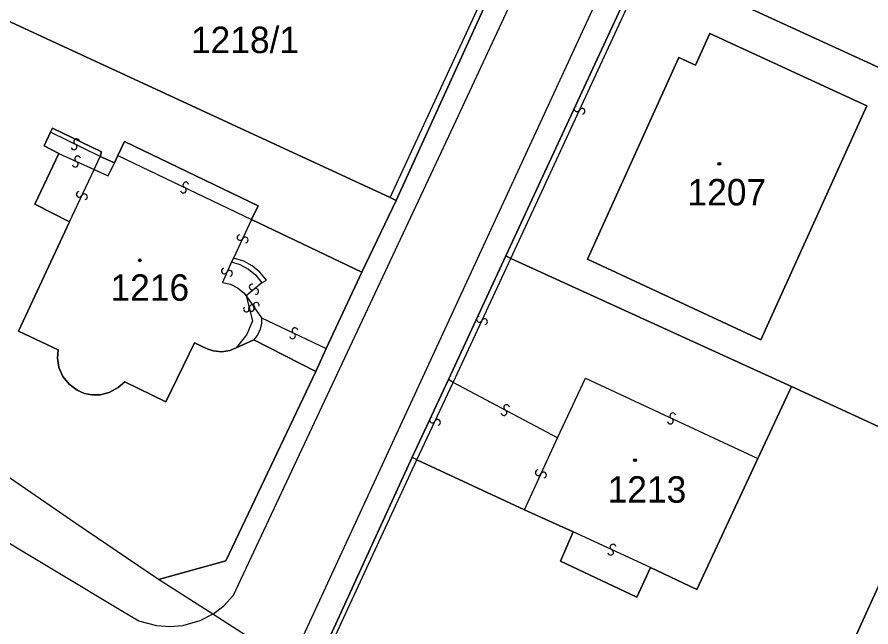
# Model space of a CAD drawing. Extents: x -600309 to -598967, y -1161267 to -1160292.
# Drawn here: x -600137.8 to -600082.9, y -1160510.1 to -1160470.9 of the extents above; entities that cross this region are included whole.
import ezdxf

# ---------------------------------------------------------------- set-up
doc = ezdxf.new("R2010")
doc.units = 0
for name, color, linetype in [('Level 1', 7, 'Continuous'), ('Level 13', 7, 'Continuous'), ('Level 3', 7, 'Continuous'), ('Level 4', 7, 'Continuous'), ('Level 5', 7, 'Continuous'), ('Level 60', 7, 'Continuous'), ('Vrstva 60', 7, 'Continuous')]:
    doc.layers.add(name, color=color, linetype=linetype)

msp = doc.modelspace()

# ---------------------------------------------------------------- linework, layer by layer
at = {"layer": 'Level 1'}
for points in [[(-600100.14, -1160453.61), (-600113.39, -1160482.74)], [(-600106.35, -1160486.3), (-600097.53, -1160467.3)], [(-600069.78, -1160479.95), (-600097.2, -1160467.38)], [(-600140.73, -1160470.09), (-600113.79, -1160482.54)], [(-600083.13, -1160476.64), (-600089.95, -1160491.7), (-600101.09, -1160486.5), (-600095.22, -1160473.54), (-600094.16, -1160474.04), (-600093.24, -1160472.01), (-600083.13, -1160476.64)], [(-600135.08, -1160479.72), (-600136.03, -1160479.23), (-600135.62, -1160478.34)], [(-600135.62, -1160478.34), (-600135.5, -1160478.08), (-600132.33, -1160479.61), (-600132.42, -1160479.9)], [(-600131.3, -1160479.84), (-600130.87, -1160478.95), (-600122.27, -1160483.07), (-600122.69, -1160483.95)], [(-600134.4, -1160484.1), (-600136.62, -1160482.98), (-600135.08, -1160479.72)], [(-600132.42, -1160479.9), (-600131.5, -1160480.31)], [(-600131.5, -1160480.31), (-600131.3, -1160479.84)], [(-600113.39, -1160482.74), (-600115.6, -1160487.34)], [(-600113.79, -1160482.54), (-600113.39, -1160482.74)], [(-600122.69, -1160483.95), (-600115.6, -1160487.34)], [(-600123.69, -1160492.21), (-600124.08, -1160492.38), (-600124.61, -1160492.46), (-600125.17, -1160492.4), (-600125.54, -1160492.27), (-600126.37, -1160491.89), (-600128.21, -1160495.68), (-600130.85, -1160494.38), (-600131.26, -1160494.76), (-600131.85, -1160495.08), (-600132.43, -1160495.22), (-600132.96, -1160495.22), (-600133.43, -1160495.13), (-600133.9, -1160494.93), (-600134.42, -1160494.54), (-600134.82, -1160494.05), (-600135.08, -1160493.46), (-600135.17, -1160492.87), (-600135.13, -1160492.34), (-600137.68, -1160491.13), (-600134.4, -1160484.1)], [(-600110.04, -1160494.24), (-600106.35, -1160486.3)], [(-600106.02, -1160486.46), (-600106.35, -1160486.3)], [(-600087.98, -1160494.7), (-600106.02, -1160486.46)], [(-600115.6, -1160487.34), (-600117.89, -1160492.25)], [(-600128.67, -1160507.09), (-600134, -1160503.49), (-600138.53, -1160500.36), (-600143.56, -1160496.81), (-600150.37, -1160491.77)], [(-600122.55, -1160491.7), (-600123.69, -1160492.21)], [(-600118.57, -1160493.73), (-600122.55, -1160491.7)], [(-600117.89, -1160492.25), (-600118.57, -1160493.73)], [(-600118.57, -1160493.73), (-600124.35, -1160505.9), (-600128.67, -1160507.09)], [(-600112.36, -1160499.24), (-600110.04, -1160494.24)], [(-600090.15, -1160499.32), (-600087.98, -1160494.7)], [(-600078.52, -1160499.04), (-600087.98, -1160494.7)], [(-600112.36, -1160499.24), (-600118.46, -1160512.51), (-600118.5, -1160512.75), (-600118.51, -1160512.98), (-600118.47, -1160513.2), (-600118.4, -1160513.42), (-600118.26, -1160513.68), (-600118.07, -1160513.9)], [(-600112.36, -1160499.24), (-600112.06, -1160499.4)], [(-600097.04, -1160506.33), (-600094.06, -1160507.75), (-600090.15, -1160499.32)], [(-600092.46, -1160529.65), (-600078.52, -1160499.04)], [(-600112.06, -1160499.4), (-600105.15, -1160502.62)], [(-600105.15, -1160502.62), (-600102.02, -1160504.04)], [(-600102.02, -1160504.04), (-600102.84, -1160505.92), (-600097.93, -1160508.23), (-600097.04, -1160506.33)], [(-600125.19, -1160509.33), (-600128.67, -1160507.09)], [(-600120.19, -1160512.54), (-600125.19, -1160509.33)]]:
    msp.add_lwpolyline(points, dxfattribs=at)
at = {"layer": 'Level 13'}
for centre, start, end in [((-600101.777, -1160476.841), 102.5633, 334.6613), ((-600101.443, -1160476.998), 282.3489, 154.9389), ((-600133.939, -1160478.955), 11.169, 243.759), ((-600134.102, -1160479.285), 191.3835, 63.4815), ((-600133.873, -1160480.062), 13.1765, 245.2745), ((-600134.026, -1160480.398), 192.962, 65.552), ((-600126.919, -1160481.734), 11.8552, 243.9532), ((-600133.766, -1160482.34), 102.0486, 334.1466), ((-600133.434, -1160482.499), 281.8341, 154.4241), ((-600127.08, -1160482.066), 191.6407, 64.2307), ((-600123.436, -1160485.112), 102.1792, 334.7692), ((-600123.104, -1160485.269), 282.3936, 154.4916), ((-600124.448, -1160487.265), 103.2358, 335.8258), ((-600124.112, -1160487.416), 283.4502, 155.5482), ((-600122.656, -1160488.297), 76.571, 309.161), ((-600122.424, -1160488.584), 256.7855, 128.8835), ((-600122.661, -1160489.627), 321.2424, 193.3404), ((-600122.397, -1160489.467), 341.9839, 214.0819), ((-600123.019, -1160489.713), 141.028, 13.618), ((-600122.702, -1160489.674), 161.7694, 34.3594), ((-600108.047, -1160490.371), 102.4384, 334.5364), ((-600107.713, -1160490.528), 282.224, 154.814), ((-600119.9, -1160491.104), 12.0857, 244.1836), ((-600120.059, -1160491.436), 191.8712, 64.4612), ((-600106.293, -1160496.048), 9.2414, 241.8314), ((-600106.468, -1160496.372), 189.4558, 61.5538), ((-600095.611, -1160496.574), 12.4012, 244.4991), ((-600111.066, -1160496.84), 102.2106, 334.3086), ((-600110.734, -1160496.999), 281.9961, 154.5861), ((-600095.768, -1160496.907), 192.1867, 64.7767), ((-600104.257, -1160500.232), 102.7705, 334.8685), ((-600103.923, -1160500.387), 282.556, 155.146), ((-600099.452, -1160505.013), 12.4634, 245.0534), ((-600099.609, -1160505.347), 192.6779, 64.7759)]:
    msp.add_arc(centre, 0.184, start, end, dxfattribs=at)
at = {"layer": 'Level 3'}
for points in [[(-600125.19, -1160509.33), (-600124.47, -1160508.8), (-600123.86, -1160508.11), (-600109.68, -1160477.91), (-600096.82, -1160450.26), (-600074.94, -1160403), (-600061.88, -1160376.37), (-600052.36, -1160359.27)], [(-600125.19, -1160509.33), (-600126.01, -1160509.76), (-600127.13, -1160510.07), (-600127.94, -1160510.13), (-600128.79, -1160510.07), (-600129.93, -1160509.77), (-600130.99, -1160509.15), (-600139.71, -1160503.93), (-600147.26, -1160498.02), (-600154.8, -1160492.15), (-600161.97, -1160486.6), (-600165.04, -1160483.54), (-600170.09, -1160478.96), (-600176.09, -1160473.27), (-600190.99, -1160459.57), (-600204.18, -1160445.56), (-600212.67, -1160438.18), (-600221.71, -1160429.76), (-600228.39, -1160423.74), (-600246.35, -1160408.54), (-600258.81, -1160398.41), (-600274.98, -1160385.83), (-600308.541, -1160359.925)], [(-600048.26, -1160362.83), (-600048.91, -1160363.35), (-600049.47, -1160364), (-600049.93, -1160364.77), (-600057.69, -1160378.67), (-600063.2, -1160389.22), (-600076.75, -1160418.43), (-600120.01, -1160512.12), (-600120.19, -1160512.54)], [(-600113.79, -1160482.54), (-600102.31, -1160457.79)], [(-600106.02, -1160486.46), (-600097.2, -1160467.38)], [(-600132.42, -1160479.9), (-600135.62, -1160478.34)], [(-600135.08, -1160479.72), (-600132.81, -1160480.74)], [(-600132.81, -1160480.74), (-600132.42, -1160479.9)], [(-600131.3, -1160479.84), (-600122.69, -1160483.95)], [(-600132.81, -1160480.74), (-600131.91, -1160481.15), (-600131.5, -1160480.31)], [(-600134.4, -1160484.1), (-600132.81, -1160480.74)], [(-600122.69, -1160483.95), (-600123.85, -1160486.44)], [(-600123.98, -1160486.67), (-600124.57, -1160488), (-600124.04, -1160488.11), (-600123.59, -1160488.34), (-600123.2, -1160488.66), (-600123.04, -1160488.86)], [(-600123.85, -1160486.44), (-600123.98, -1160486.67)], [(-600123.98, -1160486.67), (-600123.44, -1160486.84), (-600122.88, -1160487.15), (-600122.44, -1160487.51), (-600122.03, -1160488.03)], [(-600122.03, -1160488.03), (-600121.73, -1160487.85), (-600122.16, -1160487.34), (-600122.66, -1160486.93), (-600123.18, -1160486.64), (-600123.85, -1160486.44)], [(-600109.73, -1160494.44), (-600106.02, -1160486.46)], [(-600122.03, -1160488.03), (-600123.04, -1160488.86)], [(-600123.04, -1160488.86), (-600122.64, -1160490.48), (-600123, -1160491.34), (-600123.69, -1160492.21)], [(-600123.04, -1160488.86), (-600122.06, -1160490.28)], [(-600122.06, -1160490.28), (-600122.05, -1160490.63), (-600122.14, -1160491.01), (-600122.28, -1160491.34), (-600122.55, -1160491.7)], [(-600122.06, -1160490.28), (-600117.89, -1160492.25)], [(-600109.73, -1160494.44), (-600110.04, -1160494.24)], [(-600103.03, -1160497.99), (-600101.23, -1160494.16), (-600090.15, -1160499.32)], [(-600112.06, -1160499.4), (-600109.73, -1160494.44)], [(-600103.03, -1160497.99), (-600109.73, -1160494.44)], [(-600105.15, -1160502.62), (-600103.03, -1160497.99)], [(-600092.46, -1160529.65), (-600117.72, -1160513.84), (-600117.86, -1160513.67), (-600117.99, -1160513.45), (-600118.08, -1160513.2), (-600118.14, -1160512.93), (-600118.13, -1160512.61), (-600118.11, -1160512.46), (-600112.06, -1160499.4)], [(-600097.04, -1160506.33), (-600102.02, -1160504.04)]]:
    msp.add_lwpolyline(points, dxfattribs=at)
at = {"layer": 'Level 5'}
for centre, radius in [((-600092.62, -1160480.38), 0.09), ((-600092.62, -1160480.38), 0.0521), ((-600129.88, -1160486.58), 0.09), ((-600129.88, -1160486.58), 0.0521), ((-600098.04, -1160499.42), 0.09), ((-600098.04, -1160499.42), 0.0521)]:
    msp.add_circle(centre, radius, dxfattribs=at)
at = {"layer": 'Level 60'}
for points in [[(-600062.24, -1160391.06), (-600071.2, -1160410.1), (-600072.61, -1160413.33), (-600077.89, -1160424.81), (-600079.93, -1160429.23), (-600081.08, -1160431.67), (-600082.04, -1160433.68), (-600088.87, -1160448.11), (-600097.53, -1160467.3), (-600106.35, -1160486.3), (-600110.04, -1160494.24), (-600112.36, -1160499.24), (-600118.46, -1160512.51)], [(-600120.19, -1160512.54), (-600125.19, -1160509.33), (-600128.67, -1160507.09), (-600124.35, -1160505.9), (-600118.57, -1160493.73), (-600117.89, -1160492.25), (-600115.6, -1160487.34), (-600113.39, -1160482.74), (-600100.14, -1160453.61), (-600097.24, -1160447.8), (-600091.32, -1160435.02), (-600089.16, -1160430.27), (-600079.56, -1160409.29), (-600076.23, -1160402.09)], [(-600140.73, -1160470.09), (-600113.79, -1160482.54), (-600113.39, -1160482.74), (-600115.6, -1160487.34), (-600122.69, -1160483.95), (-600122.27, -1160483.07), (-600130.87, -1160478.95), (-600131.3, -1160479.84), (-600131.5, -1160480.31), (-600132.42, -1160479.9), (-600132.33, -1160479.61), (-600135.5, -1160478.08), (-600135.62, -1160478.34), (-600136.03, -1160479.23), (-600135.08, -1160479.72), (-600136.62, -1160482.98), (-600134.4, -1160484.1), (-600137.68, -1160491.13), (-600135.13, -1160492.34), (-600135.17, -1160492.87), (-600135.08, -1160493.46), (-600134.82, -1160494.05), (-600134.42, -1160494.54), (-600133.9, -1160494.93), (-600133.43, -1160495.13), (-600132.96, -1160495.22), (-600132.43, -1160495.22), (-600131.85, -1160495.08), (-600131.26, -1160494.76), (-600130.85, -1160494.38), (-600128.21, -1160495.68), (-600126.37, -1160491.89), (-600125.54, -1160492.27), (-600125.17, -1160492.4), (-600124.61, -1160492.46), (-600124.08, -1160492.38), (-600123.69, -1160492.21), (-600122.55, -1160491.7), (-600118.57, -1160493.73), (-600124.35, -1160505.9), (-600128.67, -1160507.09), (-600134, -1160503.49), (-600138.53, -1160500.36)]]:
    msp.add_lwpolyline(points, dxfattribs=at)
for points in [[(-600113.79, -1160482.54), (-600140.73, -1160470.09), (-600130.2, -1160446.15), (-600124.84, -1160448.64), (-600122.44, -1160443.3), (-600100.4, -1160453.49), (-600100.14, -1160453.61), (-600113.39, -1160482.74)], [(-600088.36, -1160448.32), (-600061, -1160460.85), (-600050.57, -1160465.66), (-600059.3, -1160484.66), (-600069.78, -1160479.95), (-600097.2, -1160467.38), (-600097.53, -1160467.3), (-600088.87, -1160448.11)], [(-600097.2, -1160467.38), (-600069.78, -1160479.95), (-600078.52, -1160499.04), (-600087.98, -1160494.7), (-600106.02, -1160486.46), (-600106.35, -1160486.3), (-600097.53, -1160467.3)], [(-600083.13, -1160476.64), (-600089.95, -1160491.7), (-600101.09, -1160486.5), (-600095.22, -1160473.54), (-600094.16, -1160474.04), (-600093.24, -1160472.01)], [(-600089.95, -1160491.7), (-600083.13, -1160476.64), (-600093.24, -1160472.01), (-600094.16, -1160474.04), (-600095.22, -1160473.54), (-600101.09, -1160486.5)], [(-600115.6, -1160487.34), (-600117.89, -1160492.25), (-600118.57, -1160493.73), (-600122.55, -1160491.7), (-600123.69, -1160492.21), (-600124.08, -1160492.38), (-600124.61, -1160492.46), (-600125.17, -1160492.4), (-600125.54, -1160492.27), (-600126.37, -1160491.89), (-600128.21, -1160495.68), (-600130.85, -1160494.38), (-600131.26, -1160494.76), (-600131.85, -1160495.08), (-600132.43, -1160495.22), (-600132.96, -1160495.22), (-600133.43, -1160495.13), (-600133.9, -1160494.93), (-600134.42, -1160494.54), (-600134.82, -1160494.05), (-600135.08, -1160493.46), (-600135.17, -1160492.87), (-600135.13, -1160492.34), (-600137.68, -1160491.13), (-600134.4, -1160484.1), (-600136.62, -1160482.98), (-600135.08, -1160479.72), (-600136.03, -1160479.23), (-600135.62, -1160478.34), (-600135.5, -1160478.08), (-600132.33, -1160479.61), (-600132.42, -1160479.9), (-600131.5, -1160480.31), (-600131.3, -1160479.84), (-600130.87, -1160478.95), (-600122.27, -1160483.07), (-600122.69, -1160483.95)], [(-600106.02, -1160486.46), (-600087.98, -1160494.7), (-600090.15, -1160499.32), (-600094.06, -1160507.75), (-600097.04, -1160506.33), (-600097.93, -1160508.23), (-600102.84, -1160505.92), (-600102.02, -1160504.04), (-600105.15, -1160502.62), (-600112.06, -1160499.4), (-600112.36, -1160499.24), (-600110.04, -1160494.24), (-600106.35, -1160486.3)], [(-600087.98, -1160494.7), (-600078.52, -1160499.04), (-600092.46, -1160529.65), (-600092.62, -1160529.95), (-600118.07, -1160513.9), (-600118.26, -1160513.68), (-600118.4, -1160513.42), (-600118.47, -1160513.2), (-600118.51, -1160512.98), (-600118.5, -1160512.75), (-600118.46, -1160512.51), (-600112.36, -1160499.24), (-600112.06, -1160499.4), (-600105.15, -1160502.62), (-600102.02, -1160504.04), (-600102.84, -1160505.92), (-600097.93, -1160508.23), (-600097.04, -1160506.33), (-600094.06, -1160507.75), (-600090.15, -1160499.32)], [(-600082.76, -1160535.83), (-600082.89, -1160536.11), (-600092.62, -1160529.95), (-600092.46, -1160529.65), (-600078.52, -1160499.04), (-600068.07, -1160503.81), (-600082.62, -1160535.52)]]:
    msp.add_lwpolyline(points, close=True, dxfattribs=at)
at = {"layer": 'Vrstva 60'}
msp.add_lwpolyline([(-600120.19, -1160512.54), (-600125.19, -1160509.33), (-600128.67, -1160507.09), (-600134, -1160503.49), (-600138.53, -1160500.36), (-600143.56, -1160496.81), (-600150.37, -1160491.77), (-600154.65, -1160488.46), (-600159.23, -1160484.79), (-600163.36, -1160481.46), (-600167.49, -1160478), (-600171.83, -1160474.01)], dxfattribs=at)

# ---------------------------------------------------------------- texts
at = {"layer": 'Level 4'}
for s, p in [('1218/1', (-600126.59, -1160473.26)), ('1207', (-600094.669, -1160483.05)), ('1216', (-600131.763, -1160489.18)), ('1213', (-600099.8, -1160502.16))]:
    msp.add_text(s, height=1.7, dxfattribs=at).set_placement(p)

doc.saveas('drawing.dxf')
